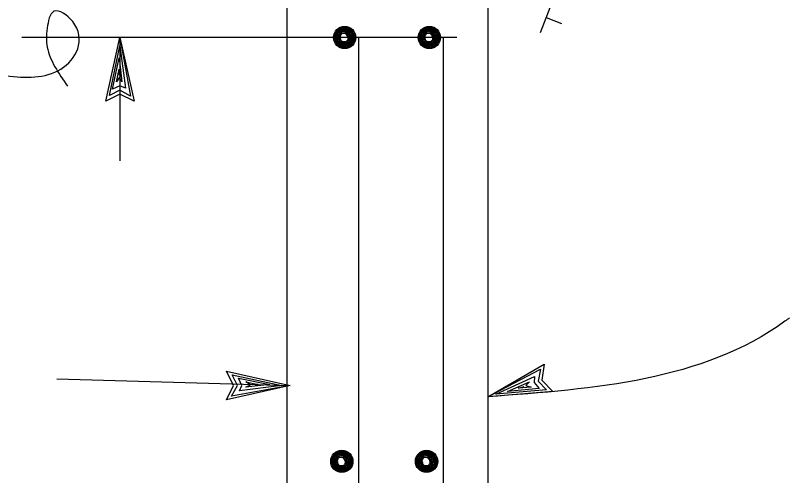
# Model space of a CAD drawing. Extents: x -0.08 to 2.83, y -0.03 to 1.92.
# Drawn here: x 1.3082 to 1.4264, y 0.6571 to 0.7273 of the extents above; entities that cross this region are included whole.
import ezdxf

# ---------------------------------------------------------------- set-up
doc = ezdxf.new("R2010")
doc.units = 0
for name, color, linetype in [('5', 7, 'Continuous'), ('50', 7, 'Continuous'), ('51', 7, 'Continuous'), ('55', 7, 'Continuous')]:
    doc.layers.add(name, color=color, linetype=linetype)

msp = doc.modelspace()

# ---------------------------------------------------------------- linework, layer by layer
at = {"layer": '5'}
for p, q in [((1.39209, 0.73434), (1.38832, 0.72467)), ((1.38926, 0.727), (1.39159, 0.7261))]:
    msp.add_line(p, q, dxfattribs=at)
at = {"layer": '50'}
for p, q in [((1.34968, 0.37752), (1.34968, 0.72906)), ((1.38033, 0.72906), (1.38033, 0.37752))]:
    msp.add_line(p, q, dxfattribs=at)
at = {"layer": '51'}
for p, q in [((1.36058, 0.72394), (1.36058, 0.4673)), ((1.37352, 0.72394), (1.37352, 0.50937))]:
    msp.add_line(p, q, dxfattribs=at)
for points in [[(1.35685, 0.7241), (1.35706, 0.72475), (1.35753, 0.72525), (1.35811, 0.72552), (1.35869, 0.72552), (1.35913, 0.72538), (1.3595, 0.72508), (1.3598, 0.72467), (1.35995, 0.72427), (1.35999, 0.72372), (1.35988, 0.7232), (1.3596, 0.72285), (1.35918, 0.72252), (1.35869, 0.72236), (1.35808, 0.72236), (1.35758, 0.7226), (1.35721, 0.7229), (1.35701, 0.72323), (1.35688, 0.72364), (1.3569, 0.72402), (1.35703, 0.7244), (1.35722, 0.72478), (1.35753, 0.72511), (1.35781, 0.7253), (1.35808, 0.72541), (1.35836, 0.72544), (1.35874, 0.72544), (1.35905, 0.7253), (1.35931, 0.72508), (1.35953, 0.72489), (1.35973, 0.7246), (1.35984, 0.72421), (1.35988, 0.72382), (1.35983, 0.7235), (1.35971, 0.72311), (1.35956, 0.72293), (1.35928, 0.72274), (1.35904, 0.72258), (1.35874, 0.72249), (1.35839, 0.72243), (1.35795, 0.72255), (1.35758, 0.72274), (1.35729, 0.72299), (1.35706, 0.72342), (1.35699, 0.72382), (1.35709, 0.72421), (1.35725, 0.7246), (1.35751, 0.72494), (1.35774, 0.72516), (1.35804, 0.72528), (1.35844, 0.72533), (1.35879, 0.72525), (1.35905, 0.72511), (1.35935, 0.72484), (1.35959, 0.72448), (1.35969, 0.72413), (1.35972, 0.72372), (1.35968, 0.72339), (1.35946, 0.72299), (1.35918, 0.72276), (1.35886, 0.72265), (1.35842, 0.72258), (1.35798, 0.72268), (1.35764, 0.72285), (1.3574, 0.72306), (1.35722, 0.72337), (1.35714, 0.72364), (1.35714, 0.72399), (1.35725, 0.72427), (1.35738, 0.72453), (1.35755, 0.72475), (1.35781, 0.72505), (1.35809, 0.72518), (1.35844, 0.72522), (1.35872, 0.72513), (1.3591, 0.72486), (1.35935, 0.72453), (1.35953, 0.72416), (1.35956, 0.72374), (1.35949, 0.72345), (1.35943, 0.72323), (1.35918, 0.72293), (1.35896, 0.72282), (1.35856, 0.72268), (1.35813, 0.72276), (1.35775, 0.72293), (1.35748, 0.72314), (1.3573, 0.72347), (1.35723, 0.72377), (1.35732, 0.72413), (1.35753, 0.72451), (1.35773, 0.72481), (1.35795, 0.72505), (1.35828, 0.72513), (1.35842, 0.72508), (1.35866, 0.72505), (1.35884, 0.72489), (1.35912, 0.72462), (1.35924, 0.72445), (1.35935, 0.72427), (1.35942, 0.72407)], [(1.35942, 0.72407), (1.35933, 0.72359), (1.35928, 0.72323), (1.3591, 0.72306), (1.35886, 0.7229), (1.35856, 0.72285), (1.35823, 0.72285), (1.35791, 0.72296), (1.35767, 0.72314), (1.3575, 0.72337), (1.35738, 0.72361), (1.35743, 0.72402), (1.35758, 0.72437), (1.35775, 0.72462), (1.35796, 0.72492), (1.35824, 0.72503), (1.35856, 0.72489), (1.3587, 0.72478), (1.35892, 0.7246), (1.35905, 0.72443), (1.35918, 0.72421), (1.35921, 0.72402), (1.35924, 0.72382), (1.3592, 0.72364), (1.35912, 0.72333), (1.35907, 0.7232), (1.35898, 0.72311), (1.35879, 0.72301), (1.35866, 0.72296), (1.35852, 0.72296), (1.35833, 0.72296), (1.35821, 0.72296), (1.35804, 0.72301), (1.35789, 0.72311), (1.35761, 0.7235), (1.35753, 0.72372), (1.35754, 0.72396), (1.35762, 0.72421), (1.3577, 0.72434), (1.35783, 0.72457), (1.35795, 0.72467), (1.35809, 0.72481), (1.35826, 0.72486), (1.35853, 0.72478), (1.35861, 0.72473), (1.35874, 0.7246), (1.35886, 0.72445), (1.35896, 0.72432), (1.35901, 0.72418), (1.35908, 0.72407), (1.35912, 0.72394), (1.35913, 0.72385), (1.35908, 0.72369), (1.35905, 0.72359), (1.35901, 0.72347), (1.35892, 0.72333), (1.35883, 0.7232), (1.35872, 0.72314), (1.35853, 0.72309), (1.35839, 0.72309), (1.35823, 0.72309), (1.35809, 0.72317), (1.35795, 0.72328), (1.35783, 0.72342), (1.35775, 0.72356), (1.3577, 0.72369), (1.35766, 0.72382), (1.35774, 0.72396), (1.3578, 0.7241), (1.35788, 0.72432), (1.35796, 0.72445), (1.35806, 0.72457), (1.35819, 0.72462), (1.35839, 0.72462), (1.35856, 0.72453), (1.35863, 0.72448), (1.35876, 0.72432), (1.35883, 0.72421), (1.35887, 0.72413), (1.35892, 0.72402), (1.35894, 0.72391), (1.35896, 0.72377), (1.35894, 0.72367), (1.35892, 0.72361), (1.35884, 0.7235), (1.35878, 0.72345), (1.35874, 0.72339), (1.35871, 0.72333), (1.35866, 0.72328), (1.35856, 0.72326), (1.35847, 0.72326), (1.35833, 0.72328), (1.35822, 0.72328), (1.35811, 0.72333), (1.35801, 0.72339), (1.35791, 0.72347), (1.35788, 0.72356), (1.35786, 0.72367), (1.35783, 0.7238), (1.35781, 0.72388), (1.35786, 0.72399)], [(1.36979, 0.7241), (1.37, 0.72475), (1.37047, 0.72525), (1.37105, 0.72552), (1.37163, 0.72552), (1.37208, 0.72538), (1.37244, 0.72508), (1.37274, 0.72467), (1.3729, 0.72427), (1.37294, 0.72372), (1.37281, 0.7232), (1.37255, 0.72285), (1.37211, 0.72252), (1.37163, 0.72236), (1.37101, 0.72236), (1.37052, 0.7226), (1.37015, 0.7229), (1.36995, 0.72323), (1.36982, 0.72364), (1.36984, 0.72402), (1.36998, 0.7244), (1.37017, 0.72478), (1.37047, 0.72511), (1.37076, 0.7253), (1.37103, 0.72541), (1.3713, 0.72544), (1.37168, 0.72544), (1.372, 0.7253), (1.37226, 0.72508), (1.37248, 0.72489), (1.37268, 0.7246), (1.37279, 0.72421), (1.37281, 0.72382), (1.37277, 0.7235), (1.37265, 0.72311), (1.37249, 0.72293), (1.37222, 0.72274), (1.37198, 0.72258), (1.37168, 0.72249), (1.37133, 0.72243), (1.37089, 0.72255), (1.37052, 0.72274), (1.37024, 0.72299), (1.37, 0.72342), (1.36994, 0.72382), (1.37004, 0.72421), (1.37019, 0.7246), (1.37046, 0.72494), (1.37068, 0.72516), (1.37099, 0.72528), (1.37138, 0.72533), (1.37174, 0.72525), (1.372, 0.72511), (1.37229, 0.72484), (1.37254, 0.72448), (1.37263, 0.72413), (1.37266, 0.72372), (1.37263, 0.72339), (1.3724, 0.72299), (1.37211, 0.72276), (1.37181, 0.72265), (1.37136, 0.72258), (1.37092, 0.72268), (1.37058, 0.72285), (1.37035, 0.72306), (1.37017, 0.72337), (1.37009, 0.72364), (1.37009, 0.72399), (1.37019, 0.72427), (1.37033, 0.72453), (1.3705, 0.72475), (1.37076, 0.72505), (1.37104, 0.72518), (1.37138, 0.72522), (1.37167, 0.72513), (1.37205, 0.72486), (1.37229, 0.72453), (1.37248, 0.72416), (1.37249, 0.72374), (1.37243, 0.72345), (1.37237, 0.72323), (1.37213, 0.72293), (1.3719, 0.72282), (1.37151, 0.72268), (1.37108, 0.72276), (1.3707, 0.72293), (1.37042, 0.72314), (1.37025, 0.72347), (1.37018, 0.72377), (1.37026, 0.72413), (1.37047, 0.72451), (1.37067, 0.72481), (1.37089, 0.72505), (1.37122, 0.72513), (1.37136, 0.72508), (1.37161, 0.72505), (1.37179, 0.72489), (1.37206, 0.72462), (1.37219, 0.72445), (1.37229, 0.72427), (1.37237, 0.72407)], [(1.37237, 0.72407), (1.37227, 0.72359), (1.37222, 0.72323), (1.37205, 0.72306), (1.37181, 0.7229), (1.37151, 0.72285), (1.37118, 0.72285), (1.37086, 0.72296), (1.37062, 0.72314), (1.37044, 0.72337), (1.37032, 0.72361), (1.37037, 0.72402), (1.37052, 0.72437), (1.3707, 0.72462), (1.37091, 0.72492), (1.37119, 0.72503), (1.37151, 0.72489), (1.37164, 0.72478), (1.37186, 0.7246), (1.372, 0.72443), (1.37211, 0.72421), (1.37216, 0.72402), (1.37219, 0.72382), (1.37214, 0.72364), (1.37206, 0.72333), (1.37201, 0.7232), (1.37193, 0.72311), (1.37174, 0.72301), (1.37161, 0.72296), (1.37146, 0.72296), (1.37127, 0.72296), (1.37115, 0.72296), (1.37099, 0.72301), (1.37083, 0.72311), (1.37055, 0.7235), (1.37047, 0.72372), (1.37048, 0.72396), (1.37057, 0.72421), (1.37064, 0.72434), (1.37078, 0.72457), (1.37089, 0.72467), (1.37104, 0.72481), (1.3712, 0.72486), (1.37148, 0.72478), (1.37156, 0.72473), (1.37168, 0.7246), (1.37181, 0.72445), (1.3719, 0.72432), (1.37195, 0.72418), (1.37202, 0.72407), (1.37206, 0.72394), (1.37208, 0.72385), (1.37202, 0.72369), (1.372, 0.72359), (1.37195, 0.72347), (1.37187, 0.72333), (1.37178, 0.7232), (1.37167, 0.72314), (1.37148, 0.72309), (1.37133, 0.72309), (1.37118, 0.72309), (1.37104, 0.72317), (1.37089, 0.72328), (1.37078, 0.72342), (1.3707, 0.72356), (1.37064, 0.72369), (1.3706, 0.72382), (1.37068, 0.72396), (1.37074, 0.7241), (1.37083, 0.72432), (1.37091, 0.72445), (1.371, 0.72457), (1.37114, 0.72462), (1.37133, 0.72462), (1.37151, 0.72453), (1.37157, 0.72448), (1.37171, 0.72432), (1.37178, 0.72421), (1.37182, 0.72413), (1.37186, 0.72402), (1.37189, 0.72391), (1.3719, 0.72377), (1.37189, 0.72367), (1.37187, 0.72361), (1.37179, 0.7235), (1.37172, 0.72345), (1.37168, 0.72339), (1.37166, 0.72333), (1.37161, 0.72328), (1.37151, 0.72326), (1.37141, 0.72326), (1.37127, 0.72328), (1.37116, 0.72328), (1.37105, 0.72333), (1.37096, 0.72339), (1.37086, 0.72347), (1.37083, 0.72356), (1.37081, 0.72367), (1.37078, 0.7238), (1.37076, 0.72388), (1.37081, 0.72399)], [(1.35642, 0.65937), (1.35664, 0.66004), (1.3571, 0.66053), (1.35769, 0.6608), (1.35826, 0.6608), (1.35871, 0.66066), (1.35908, 0.66036), (1.35938, 0.65995), (1.35953, 0.65954), (1.35957, 0.659), (1.35945, 0.65848), (1.35918, 0.65812), (1.35875, 0.6578), (1.35826, 0.65763), (1.35764, 0.65763), (1.35716, 0.65788), (1.35679, 0.65818), (1.35659, 0.65851), (1.35646, 0.65892), (1.35647, 0.6593), (1.35662, 0.65968), (1.3568, 0.66005), (1.3571, 0.66038), (1.35738, 0.66058), (1.35766, 0.66069), (1.35793, 0.66072), (1.35831, 0.66072), (1.35863, 0.66058), (1.35889, 0.66036), (1.3591, 0.66017), (1.35931, 0.65987), (1.35942, 0.65949), (1.35945, 0.6591), (1.3594, 0.65878), (1.35928, 0.6584), (1.35913, 0.6582), (1.35886, 0.65802), (1.35861, 0.65785), (1.35831, 0.65777), (1.35796, 0.65772), (1.35753, 0.65783), (1.35716, 0.65802), (1.35687, 0.65826), (1.35664, 0.65869), (1.35657, 0.6591), (1.35667, 0.65949), (1.35683, 0.65987), (1.35709, 0.66022), (1.35732, 0.66044), (1.35762, 0.66055), (1.35801, 0.66061), (1.35837, 0.66053), (1.35863, 0.66038), (1.35892, 0.66011), (1.35918, 0.65975), (1.35927, 0.6594), (1.35929, 0.659), (1.35925, 0.65867), (1.35904, 0.65826), (1.35875, 0.65804), (1.35844, 0.65794), (1.35801, 0.65785), (1.35755, 0.65796), (1.35721, 0.65812), (1.35698, 0.65834), (1.3568, 0.65864), (1.35672, 0.65892), (1.35672, 0.65927), (1.35683, 0.65954), (1.35696, 0.65981), (1.35713, 0.66004), (1.35738, 0.66033), (1.35767, 0.66047), (1.35801, 0.66049), (1.3583, 0.66041), (1.35869, 0.66014), (1.35892, 0.65981), (1.3591, 0.65943), (1.35913, 0.65902), (1.35907, 0.65872), (1.35901, 0.65851), (1.35876, 0.6582), (1.35853, 0.65809), (1.35813, 0.65796), (1.35771, 0.65804), (1.35733, 0.6582), (1.35706, 0.65842), (1.35688, 0.65875), (1.35681, 0.65905), (1.3569, 0.6594), (1.3571, 0.65979), (1.3573, 0.66009), (1.35753, 0.66033), (1.35786, 0.66041), (1.35801, 0.66036), (1.35823, 0.66033), (1.35842, 0.66017), (1.3587, 0.65989), (1.35881, 0.65973), (1.35892, 0.65954), (1.35899, 0.65935)], [(1.35899, 0.65935), (1.3589, 0.65887), (1.35886, 0.65851), (1.35869, 0.65834), (1.35844, 0.65818), (1.35813, 0.65812), (1.35781, 0.65812), (1.3575, 0.65824), (1.35725, 0.65842), (1.35707, 0.65864), (1.35696, 0.65889), (1.35701, 0.6593), (1.35716, 0.65965), (1.35733, 0.65989), (1.35754, 0.6602), (1.35783, 0.66031), (1.35813, 0.66017), (1.35828, 0.66005), (1.35849, 0.65987), (1.35863, 0.6597), (1.35875, 0.65949), (1.35879, 0.6593), (1.35881, 0.6591), (1.35878, 0.65892), (1.3587, 0.65862), (1.35864, 0.65848), (1.35856, 0.6584), (1.35837, 0.65829), (1.35824, 0.65824), (1.35809, 0.65824), (1.35791, 0.65824), (1.35779, 0.65824), (1.35762, 0.65829), (1.35747, 0.6584), (1.35718, 0.65878), (1.3571, 0.659), (1.35711, 0.65924), (1.3572, 0.65949), (1.35728, 0.65963), (1.3574, 0.65984), (1.35753, 0.65995), (1.35767, 0.66009), (1.35784, 0.66014), (1.35811, 0.66005), (1.35819, 0.66), (1.35831, 0.65987), (1.35844, 0.65973), (1.35853, 0.6596), (1.35859, 0.65946), (1.35866, 0.65935), (1.3587, 0.65921), (1.35871, 0.65913), (1.35866, 0.65897), (1.35863, 0.65887), (1.35859, 0.65875), (1.35851, 0.65862), (1.35841, 0.65848), (1.3583, 0.65842), (1.35811, 0.65837), (1.35796, 0.65837), (1.35781, 0.65837), (1.35767, 0.65845), (1.35753, 0.65856), (1.3574, 0.65869), (1.35733, 0.65884), (1.35728, 0.65897), (1.35723, 0.6591), (1.35732, 0.65924), (1.35738, 0.65937), (1.35746, 0.6596), (1.35754, 0.65973), (1.35764, 0.65984), (1.35777, 0.65989), (1.35796, 0.65989), (1.35813, 0.65981), (1.35821, 0.65975), (1.35834, 0.6596), (1.35841, 0.65949), (1.35845, 0.6594), (1.35849, 0.6593), (1.35852, 0.65919), (1.35853, 0.65905), (1.35852, 0.65894), (1.35851, 0.65889), (1.35842, 0.65878), (1.35836, 0.65872), (1.35831, 0.65867), (1.35829, 0.65862), (1.35823, 0.65856), (1.35813, 0.65853), (1.35804, 0.65853), (1.35791, 0.65856), (1.3578, 0.65856), (1.35769, 0.65862), (1.35759, 0.65867), (1.3575, 0.65875), (1.35746, 0.65884), (1.35744, 0.65894), (1.3574, 0.65908), (1.35738, 0.65916), (1.35744, 0.65927)], [(1.36936, 0.65937), (1.36958, 0.66004), (1.37004, 0.66053), (1.37063, 0.6608), (1.3712, 0.6608), (1.37166, 0.66066), (1.37202, 0.66036), (1.37232, 0.65995), (1.37248, 0.65954), (1.37252, 0.659), (1.37239, 0.65848), (1.37213, 0.65812), (1.37169, 0.6578), (1.3712, 0.65763), (1.37059, 0.65763), (1.3701, 0.65788), (1.36974, 0.65818), (1.36953, 0.65851), (1.3694, 0.65892), (1.36942, 0.6593), (1.36956, 0.65968), (1.36974, 0.66005), (1.37004, 0.66038), (1.37033, 0.66058), (1.3706, 0.66069), (1.37088, 0.66072), (1.37125, 0.66072), (1.37157, 0.66058), (1.37183, 0.66036), (1.37205, 0.66017), (1.37226, 0.65987), (1.37237, 0.65949), (1.37239, 0.6591), (1.37235, 0.65878), (1.37222, 0.6584), (1.37208, 0.6582), (1.37181, 0.65802), (1.37156, 0.65785), (1.37125, 0.65777), (1.37091, 0.65772), (1.37047, 0.65783), (1.3701, 0.65802), (1.36982, 0.65826), (1.36958, 0.65869), (1.36951, 0.6591), (1.36961, 0.65949), (1.36977, 0.65987), (1.37004, 0.66022), (1.37026, 0.66044), (1.37057, 0.66055), (1.37096, 0.66061), (1.37131, 0.66053), (1.37157, 0.66038), (1.37187, 0.66011), (1.37211, 0.65975), (1.37221, 0.6594), (1.37224, 0.659), (1.3722, 0.65867), (1.37198, 0.65826), (1.37169, 0.65804), (1.37138, 0.65794), (1.37094, 0.65785), (1.3705, 0.65796), (1.37015, 0.65812), (1.36993, 0.65834), (1.36974, 0.65864), (1.36967, 0.65892), (1.36967, 0.65927), (1.36977, 0.65954), (1.36991, 0.65981), (1.37008, 0.66004), (1.37033, 0.66033), (1.37062, 0.66047), (1.37096, 0.66049), (1.37125, 0.66041), (1.37163, 0.66014), (1.37187, 0.65981), (1.37205, 0.65943), (1.37208, 0.65902), (1.37201, 0.65872), (1.37195, 0.65851), (1.37171, 0.6582), (1.37148, 0.65809), (1.37108, 0.65796), (1.37066, 0.65804), (1.37028, 0.6582), (1.37, 0.65842), (1.36982, 0.65875), (1.36976, 0.65905), (1.36984, 0.6594), (1.37004, 0.65979), (1.37025, 0.66009), (1.37047, 0.66033), (1.3708, 0.66041), (1.37094, 0.66036), (1.37118, 0.66033), (1.37136, 0.66017), (1.37164, 0.65989), (1.37176, 0.65973), (1.37187, 0.65954), (1.37194, 0.65935)], [(1.37194, 0.65935), (1.37184, 0.65887), (1.37181, 0.65851), (1.37163, 0.65834), (1.37138, 0.65818), (1.37108, 0.65812), (1.37076, 0.65812), (1.37044, 0.65824), (1.37019, 0.65842), (1.37002, 0.65864), (1.36989, 0.65889), (1.36995, 0.6593), (1.3701, 0.65965), (1.37028, 0.65989), (1.37048, 0.6602), (1.37078, 0.66031), (1.37108, 0.66017), (1.37122, 0.66005), (1.37143, 0.65987), (1.37157, 0.6597), (1.37169, 0.65949), (1.37174, 0.6593), (1.37176, 0.6591), (1.37172, 0.65892), (1.37164, 0.65862), (1.37159, 0.65848), (1.37151, 0.6584), (1.37131, 0.65829), (1.37119, 0.65824), (1.37104, 0.65824), (1.37085, 0.65824), (1.37073, 0.65824), (1.37057, 0.65829), (1.37041, 0.6584), (1.37013, 0.65878), (1.37004, 0.659), (1.37006, 0.65924), (1.37014, 0.65949), (1.37023, 0.65963), (1.37035, 0.65984), (1.37047, 0.65995), (1.37062, 0.66009), (1.37078, 0.66014), (1.37105, 0.66005), (1.37114, 0.66), (1.37125, 0.65987), (1.37138, 0.65973), (1.37148, 0.6596), (1.37153, 0.65946), (1.37161, 0.65935), (1.37164, 0.65921), (1.37166, 0.65913), (1.37161, 0.65897), (1.37157, 0.65887), (1.37153, 0.65875), (1.37145, 0.65862), (1.37136, 0.65848), (1.37125, 0.65842), (1.37105, 0.65837), (1.37091, 0.65837), (1.37076, 0.65837), (1.37062, 0.65845), (1.37047, 0.65856), (1.37035, 0.65869), (1.37028, 0.65884), (1.37023, 0.65897), (1.37018, 0.6591), (1.37026, 0.65924), (1.37032, 0.65937), (1.3704, 0.6596), (1.37048, 0.65973), (1.37058, 0.65984), (1.37072, 0.65989), (1.37091, 0.65989), (1.37108, 0.65981), (1.37115, 0.65975), (1.37128, 0.6596), (1.37136, 0.65949), (1.3714, 0.6594), (1.37143, 0.6593), (1.37146, 0.65919), (1.37148, 0.65905), (1.37146, 0.65894), (1.37145, 0.65889), (1.37136, 0.65878), (1.3713, 0.65872), (1.37125, 0.65867), (1.37123, 0.65862), (1.37118, 0.65856), (1.37108, 0.65853), (1.37099, 0.65853), (1.37085, 0.65856), (1.37074, 0.65856), (1.37063, 0.65862), (1.37054, 0.65867), (1.37044, 0.65875), (1.3704, 0.65884), (1.37039, 0.65894), (1.37035, 0.65908), (1.37033, 0.65916), (1.37039, 0.65927)]]:
    msp.add_lwpolyline(points, dxfattribs=at)
for centre in [(1.35845, 0.72394), (1.3714, 0.72394), (1.35803, 0.65922), (1.37097, 0.65922)]:
    msp.add_circle(centre, 0.0017, dxfattribs=at)
at = {"layer": '55'}
for p, q in [((1.3756, 0.72394), (1.30914, 0.72394)), ((1.32196, 0.71423), (1.32413, 0.72394)), ((1.32413, 0.72394), (1.32632, 0.71423)), ((1.32413, 0.72394), (1.32576, 0.715)), ((1.32413, 0.72394), (1.32413, 0.70513)), ((1.32252, 0.71508), (1.32413, 0.72267)), ((1.32413, 0.72267), (1.32498, 0.7162)), ((1.32301, 0.71606), (1.324, 0.72084)), ((1.324, 0.72084), (1.32442, 0.71719)), ((1.32358, 0.71719), (1.324, 0.71909)), ((1.324, 0.71909), (1.324, 0.71817)), ((1.32407, 0.71789), (1.32358, 0.71719)), ((1.32442, 0.71719), (1.32407, 0.71789)), ((1.32413, 0.71592), (1.32252, 0.71508)), ((1.32413, 0.71655), (1.32301, 0.71606)), ((1.32498, 0.7162), (1.32413, 0.71655)), ((1.32576, 0.715), (1.32413, 0.71592)), ((1.32413, 0.71529), (1.32196, 0.71423)), ((1.32632, 0.71423), (1.32413, 0.71529)), ((1.34147, 0.67083), (1.34041, 0.673)), ((1.34041, 0.673), (1.35012, 0.67083)), ((1.38033, 0.66909), (1.38896, 0.67405)), ((1.38033, 0.66909), (1.38839, 0.67328)), ((1.38839, 0.67328), (1.388, 0.67146)), ((1.38896, 0.67405), (1.3886, 0.67164)), ((1.31449, 0.67182), (1.35012, 0.67083)), ((1.3421, 0.67083), (1.34126, 0.67244)), ((1.34126, 0.67244), (1.34886, 0.67083)), ((1.34273, 0.67083), (1.34224, 0.67195)), ((1.34224, 0.67195), (1.34703, 0.67097)), ((1.38154, 0.66947), (1.38748, 0.67219)), ((1.38748, 0.67219), (1.3874, 0.67127)), ((1.35012, 0.67083), (1.34041, 0.66864)), ((1.34041, 0.66864), (1.34147, 0.67083)), ((1.35012, 0.67083), (1.34119, 0.6692)), ((1.34119, 0.6692), (1.3421, 0.67083)), ((1.34886, 0.67083), (1.34238, 0.66998)), ((1.34238, 0.66998), (1.34273, 0.67083)), ((1.34407, 0.67089), (1.34337, 0.67138)), ((1.34337, 0.67138), (1.34527, 0.67097)), ((1.34703, 0.67097), (1.34337, 0.67054)), ((1.34337, 0.67054), (1.34407, 0.67089)), ((1.34527, 0.67097), (1.34435, 0.67097)), ((1.38333, 0.66988), (1.3867, 0.67137)), ((1.38501, 0.67039), (1.38589, 0.67067)), ((1.38695, 0.67056), (1.38501, 0.67039)), ((1.3867, 0.67137), (1.38613, 0.67082)), ((1.38613, 0.67082), (1.38695, 0.67056)), ((1.3874, 0.67127), (1.3882, 0.67035)), ((1.388, 0.67146), (1.38928, 0.67016)), ((1.3886, 0.67164), (1.39025, 0.66988)), ((1.39025, 0.66988), (1.38033, 0.66909)), ((1.38928, 0.67016), (1.38154, 0.66947)), ((1.3882, 0.67035), (1.38333, 0.66988))]:
    msp.add_line(p, q, dxfattribs=at)
for points in [[(1.28759, 0.72145), (1.2907, 0.72145), (1.29641, 0.72016), (1.30679, 0.71808), (1.31509, 0.71912), (1.31768, 0.72223), (1.31691, 0.72638), (1.31405, 0.72794), (1.31301, 0.72535), (1.31301, 0.72249), (1.31613, 0.71652)], [(1.42643, 0.68113), (1.42572, 0.68061), (1.38033, 0.66909)]]:
    msp.add_spline(points, degree=3, dxfattribs=at)

doc.saveas('drawing.dxf')
